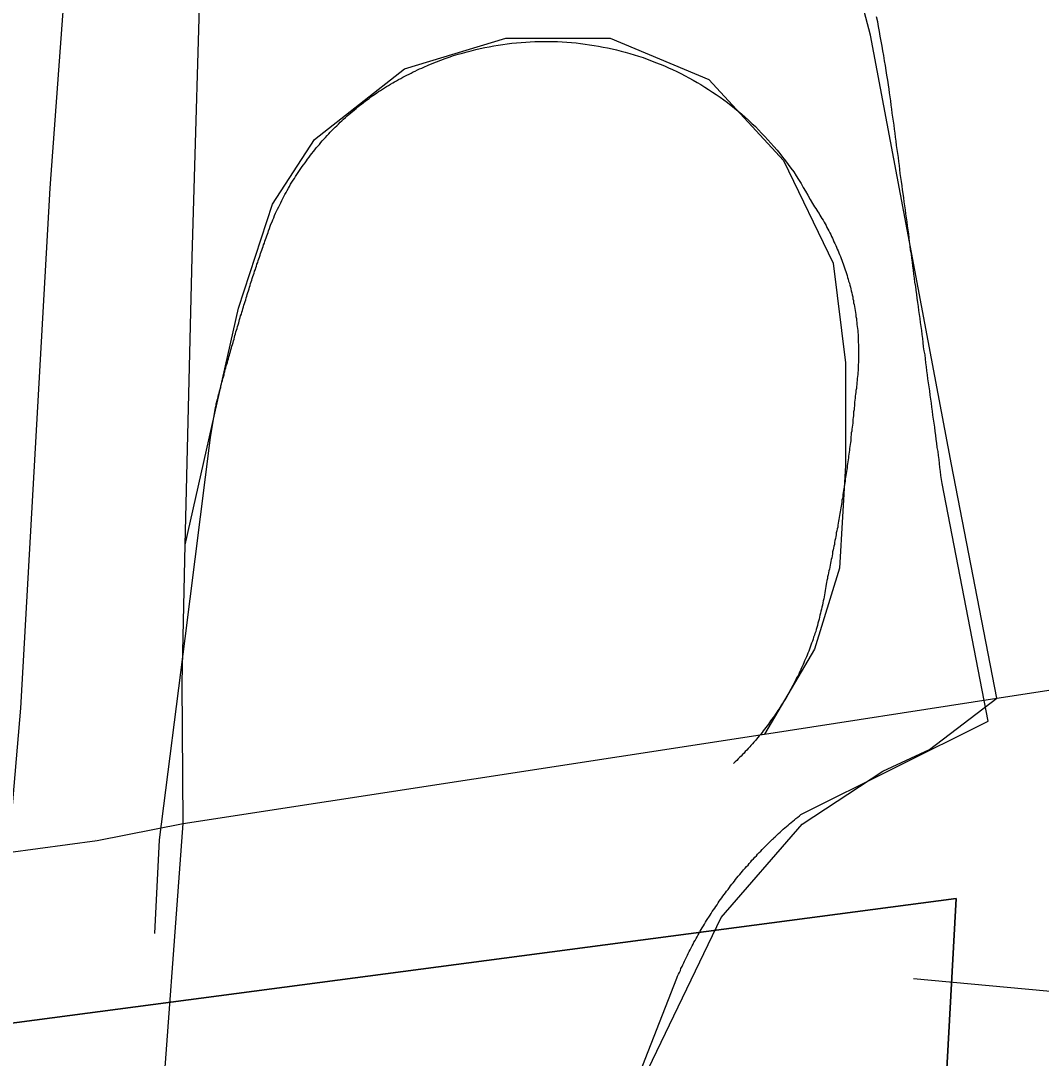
# Model space of a CAD drawing. Extents: x 1268485 to 1426702, y 514839 to 616766.
# Drawn here: x 1347567 to 1348066, y 577042 to 577550 of the extents above; entities that cross this region are included whole.
import ezdxf

# ---------------------------------------------------------------- set-up
doc = ezdxf.new("R2010")
doc.units = 0
for name, color, linetype in [('Old_Level_28', 7, 'Continuous'), ('Old_Level_29', 7, 'Continuous'), ('Old_Level_31', 7, 'Continuous'), ('Old_Level_35', 7, 'Continuous'), ('Old_Level_47', 7, 'Continuous'), ('Old_Level_48', 7, 'Continuous'), ('Old_Level_49', 7, 'Continuous'), ('Old_Level_50', 7, 'Continuous')]:
    doc.layers.add(name, color=color, linetype=linetype)

msp = doc.modelspace()

# ---------------------------------------------------------------- linework, layer by layer
at = {"layer": 'Old_Level_28'}
for points in [[(1347645.224, 578998.767), (1347646.809, 578439.132), (1347614.955, 577928.425), (1347581.109, 577468.508), (1347566.728, 577213.919), (1347560.812, 577143.195)], [(1347647.328, 577293.915), (1347650.791, 577434.646), (1347660.256, 577758.026), (1347714.501, 578440.924), (1347719.514, 578654.438)], [(1347646.34, 577157.406), (1347645.95, 577226.375), (1347647.328, 577293.915)], [(1347572.993, 575845.053), (1347579.82, 576077.326), (1347597.213, 576307.616), (1347634.863, 577000.425), (1347646.34, 577157.406)]]:
    msp.add_lwpolyline(points, dxfattribs=at)
at = {"layer": 'Old_Level_29'}
for p, q in [((1347930.833, 577201.198), (1348044.598, 577218.711)), ((1347646.34, 577157.406), (1347930.833, 577201.198))]:
    msp.add_line(p, q, dxfattribs=at)
for points in [[(1348044.598, 577218.711), (1348589.148, 577302.535), (1349202.464, 577353.016), (1349258.389, 577347.887), (1349600.562, 577348.2), (1349760.532, 577342.778), (1350158.187, 577315.962)], [(1347560.812, 577143.195), (1347604.321, 577149.055), (1347646.34, 577157.406)]]:
    msp.add_lwpolyline(points, dxfattribs=at)
at = {"layer": 'Old_Level_31'}
msp.add_line((1347603.687, 577149.634), (1347603.687, 577149.634), dxfattribs=at)
at = {"layer": 'Old_Level_35'}
for p, q in [((1348040.386, 577207.569), (1348017.83, 577323.834)), ((1347632.537, 577103.608), (1347634.793, 577149.386)), ((1348139.221, 577068.749), (1348003.784, 577081.309))]:
    msp.add_line(p, q, dxfattribs=at)
for points in [[(1347991.584, 577519.043), (1347991.276, 577521.453), (1347990.763, 577523.811), (1347990.353, 577526.169), (1347990.046, 577528.578), (1347989.636, 577530.936), (1347989.225, 577533.397), (1347988.713, 577535.755), (1347988.405, 577538.113), (1347987.995, 577540.523), (1347987.483, 577542.881), (1347987.175, 577545.239), (1347986.662, 577547.648), (1347986.252, 577550.006), (1347985.74, 577552.364)], [(1347764.078, 577527.81), (1347766.231, 577528.681), (1347768.282, 577529.552), (1347770.332, 577530.373), (1347772.485, 577531.193), (1347774.536, 577531.961), (1347776.586, 577532.679), (1347778.739, 577533.397), (1347780.995, 577534.064), (1347783.148, 577534.679), (1347785.301, 577535.242), (1347787.352, 577535.807), (1347789.607, 577536.37), (1347791.76, 577536.883), (1347794.016, 577537.395), (1347796.169, 577537.755), (1347798.424, 577538.165), (1347800.578, 577538.575), (1347802.731, 577538.882), (1347804.986, 577539.19), (1347807.242, 577539.446), (1347809.497, 577539.703), (1347811.753, 577539.856), (1347814.008, 577540.061), (1347816.264, 577540.163), (1347818.417, 577540.266), (1347820.673, 577540.318), (1347822.826, 577540.369), (1347825.081, 577540.369), (1347827.337, 577540.318), (1347829.592, 577540.266), (1347831.848, 577540.113), (1347834.104, 577540.01), (1347836.359, 577539.805), (1347838.615, 577539.651), (1347840.87, 577539.395), (1347843.023, 577539.087), (1347845.279, 577538.728), (1347847.534, 577538.421), (1347849.585, 577538.062), (1347851.841, 577537.6), (1347854.096, 577537.19), (1347856.249, 577536.678), (1347858.505, 577536.165), (1347860.658, 577535.601), (1347862.708, 577535.089), (1347864.964, 577534.422), (1347867.117, 577533.807), (1347869.27, 577533.141), (1347871.423, 577532.423), (1347873.474, 577531.706), (1347875.627, 577530.936), (1347877.575, 577530.116), (1347879.728, 577529.245), (1347881.881, 577528.373), (1347883.829, 577527.502), (1347885.879, 577526.579), (1347888.032, 577525.605), (1347889.98, 577524.631), (1347892.031, 577523.554), (1347893.876, 577522.478), (1347895.927, 577521.453), (1347897.875, 577520.325), (1347899.72, 577519.197), (1347901.668, 577518.018), (1347903.514, 577516.788), (1347905.359, 577515.557), (1347907.205, 577514.327), (1347909.153, 577512.994), (1347910.998, 577511.713), (1347912.741, 577510.38), (1347914.484, 577508.996), (1347916.227, 577507.612), (1347917.97, 577506.177), (1347919.713, 577504.741), (1347921.353, 577503.254), (1347922.994, 577501.768), (1347924.737, 577500.23), (1347926.377, 577498.692), (1347927.915, 577497.052), (1347929.453, 577495.514), (1347930.991, 577493.873), (1347932.529, 577492.233), (1347933.964, 577490.541), (1347935.502, 577488.9), (1347937.04, 577487.107), (1347938.373, 577485.415), (1347939.705, 577483.621), (1347941.141, 577481.878), (1347942.474, 577480.083), (1347943.704, 577478.238), (1347945.139, 577476.444), (1347946.37, 577474.547), (1347947.497, 577472.701), (1347948.728, 577470.753), (1347949.855, 577468.857), (1347950.983, 577466.96), (1347952.111, 577465.012), (1347953.239, 577463.013), (1347954.264, 577461.065)], [(1347688.106, 577447.685), (1347688.619, 577448.762), (1347689.029, 577449.838), (1347689.337, 577450.863), (1347689.849, 577451.94), (1347690.26, 577453.016), (1347690.772, 577454.042), (1347691.08, 577455.119), (1347691.592, 577456.195), (1347692.105, 577457.169), (1347692.618, 577458.245), (1347693.13, 577459.322), (1347693.643, 577460.296), (1347694.155, 577461.321), (1347694.668, 577462.398), (1347695.078, 577463.371), (1347695.591, 577464.397), (1347696.206, 577465.422), (1347696.719, 577466.447), (1347697.334, 577467.422), (1347697.846, 577468.447), (1347698.462, 577469.37), (1347698.974, 577470.395), (1347699.589, 577471.369), (1347700.205, 577472.394), (1347700.922, 577473.317), (1347701.332, 577474.291), (1347702.05, 577475.265), (1347702.665, 577476.187), (1347703.383, 577477.213), (1347703.998, 577478.135), (1347704.613, 577479.058), (1347705.228, 577479.981), (1347706.049, 577480.955), (1347706.664, 577481.878), (1347707.279, 577482.749), (1347707.997, 577483.672), (1347708.612, 577484.646), (1347709.329, 577485.517), (1347710.15, 577486.44), (1347710.867, 577487.312), (1347711.482, 577488.183), (1347712.2, 577489.055), (1347713.02, 577489.926), (1347713.738, 577490.798), (1347714.456, 577491.669), (1347715.276, 577492.489), (1347715.994, 577493.361), (1347716.916, 577494.232), (1347717.634, 577495.052), (1347718.352, 577495.872), (1347719.172, 577496.744), (1347719.992, 577497.564), (1347720.71, 577498.385), (1347721.632, 577499.102), (1347722.35, 577499.922), (1347723.273, 577500.743), (1347724.093, 577501.511), (1347724.913, 577502.331), (1347725.734, 577503.049), (1347726.656, 577503.869), (1347727.476, 577504.639), (1347728.399, 577505.356), (1347729.219, 577506.125), (1347730.142, 577506.792), (1347730.962, 577507.56), (1347731.885, 577508.33), (1347732.705, 577508.996), (1347733.628, 577509.713), (1347734.653, 577510.431), (1347735.473, 577511.149), (1347736.396, 577511.815), (1347737.421, 577512.431), (1347738.242, 577513.148), (1347739.267, 577513.814), (1347740.087, 577514.429), (1347741.112, 577515.147), (1347742.035, 577515.762), (1347742.958, 577516.377), (1347743.983, 577516.993), (1347744.906, 577517.608), (1347745.829, 577518.275), (1347746.854, 577518.838), (1347747.879, 577519.453), (1347748.904, 577520.018), (1347749.827, 577520.581), (1347750.852, 577521.145), (1347751.775, 577521.709), (1347752.903, 577522.273), (1347753.826, 577522.837), (1347754.851, 577523.298), (1347755.876, 577523.862), (1347756.901, 577524.374), (1347757.927, 577524.887), (1347758.849, 577525.4), (1347759.977, 577525.862), (1347761.002, 577526.374), (1347762.028, 577526.887), (1347763.156, 577527.297), (1347764.078, 577527.81)], [(1348017.83, 577323.834), (1348017.523, 577325.833), (1348017.215, 577327.73), (1348017.01, 577329.729), (1348016.702, 577331.728), (1348016.497, 577333.676), (1348016.292, 577335.676), (1348015.985, 577337.624), (1348015.78, 577339.623), (1348015.37, 577341.571), (1348015.165, 577343.57), (1348014.857, 577345.518), (1348014.652, 577347.517), (1348014.344, 577349.414), (1348014.139, 577351.413), (1348013.832, 577353.464), (1348013.627, 577355.361), (1348013.217, 577357.36), (1348013.011, 577359.308), (1348012.704, 577361.307), (1348012.499, 577363.255), (1348012.294, 577365.254), (1348011.986, 577367.202), (1348011.781, 577369.202), (1348011.474, 577371.201), (1348011.166, 577373.149), (1348010.858, 577375.148), (1348010.653, 577377.045), (1348010.346, 577379.044), (1348010.141, 577380.992), (1348009.833, 577382.991), (1348009.628, 577384.939), (1348009.423, 577386.939), (1348009.013, 577388.887), (1348008.705, 577390.886), (1348008.5, 577392.885), (1348008.295, 577394.833), (1348007.988, 577396.832), (1348007.783, 577398.729), (1348007.475, 577400.728), (1348007.27, 577402.676), (1348006.962, 577404.676), (1348006.655, 577406.624), (1348006.347, 577408.623), (1348006.142, 577410.622), (1348005.835, 577412.57), (1348005.63, 577414.569), (1348005.425, 577416.517), (1348005.117, 577418.517), (1348004.912, 577420.413), (1348004.502, 577422.464), (1348004.297, 577424.361), (1348003.989, 577426.36), (1348003.784, 577428.308), (1348003.477, 577430.307), (1348003.272, 577432.306), (1348002.964, 577434.254), (1348002.759, 577436.254), (1348002.349, 577438.202), (1348002.144, 577440.201), (1348001.836, 577442.149), (1348001.631, 577444.148), (1348001.426, 577446.045), (1348001.118, 577448.044), (1348000.913, 577450.043), (1348000.606, 577451.991), (1348000.401, 577453.991), (1347999.991, 577455.939), (1347999.786, 577457.938), (1347999.478, 577459.886), (1347999.273, 577461.885), (1347998.965, 577463.833), (1347998.76, 577465.832), (1347998.453, 577467.729), (1347998.248, 577469.728), (1347997.838, 577471.728), (1347997.633, 577473.676), (1347997.325, 577475.675), (1347997.12, 577477.623), (1347996.915, 577479.622), (1347996.607, 577481.57), (1347996.402, 577483.569), (1347996.095, 577485.517), (1347995.787, 577487.517), (1347995.48, 577489.413), (1347995.274, 577491.464), (1347994.967, 577493.463), (1347994.762, 577495.36), (1347994.454, 577497.359), (1347994.249, 577499.307), (1347994.044, 577501.306), (1347993.737, 577503.254), (1347993.326, 577505.254), (1347993.121, 577507.202), (1347992.916, 577509.201), (1347992.609, 577511.2), (1347992.404, 577513.148), (1347992.096, 577515.147), (1347991.891, 577517.044), (1347991.584, 577519.043)], [(1347954.264, 577461.065), (1347954.879, 577460.245), (1347955.392, 577459.373), (1347955.904, 577458.553), (1347956.52, 577457.733), (1347957.032, 577456.964), (1347957.545, 577456.144), (1347957.955, 577455.272), (1347958.468, 577454.452), (1347958.98, 577453.581), (1347959.493, 577452.76), (1347960.006, 577451.889), (1347960.518, 577451.018), (1347961.031, 577450.197), (1347961.338, 577449.325), (1347961.851, 577448.454), (1347962.364, 577447.582), (1347962.774, 577446.711), (1347963.286, 577445.789), (1347963.594, 577444.917), (1347964.107, 577444.046), (1347964.517, 577443.174), (1347964.824, 577442.251), (1347965.337, 577441.38), (1347965.747, 577440.508), (1347966.157, 577439.585), (1347966.465, 577438.663), (1347966.875, 577437.74), (1347967.285, 577436.869), (1347967.592, 577435.946), (1347968.003, 577435.074), (1347968.413, 577434.101), (1347968.72, 577433.178), (1347969.028, 577432.306), (1347969.335, 577431.383), (1347969.745, 577430.461), (1347969.951, 577429.487), (1347970.361, 577428.564), (1347970.668, 577427.642), (1347970.976, 577426.667), (1347971.283, 577425.744), (1347971.488, 577424.822), (1347971.796, 577423.899), (1347972.001, 577422.925), (1347972.411, 577422.003), (1347972.616, 577421.08), (1347972.924, 577420.105), (1347973.129, 577419.183), (1347973.231, 577418.209), (1347973.539, 577417.235), (1347973.744, 577416.312), (1347974.052, 577415.338), (1347974.154, 577414.364), (1347974.359, 577413.441), (1347974.462, 577412.416), (1347974.769, 577411.493), (1347974.872, 577410.52), (1347975.077, 577409.545), (1347975.282, 577408.572), (1347975.384, 577407.649), (1347975.487, 577406.624), (1347975.589, 577405.701), (1347975.795, 577404.676), (1347975.897, 577403.753), (1347976, 577402.728), (1347976.102, 577401.753), (1347976.205, 577400.831), (1347976.41, 577399.805), (1347976.512, 577398.832), (1347976.512, 577397.857), (1347976.615, 577396.884), (1347976.615, 577395.859), (1347976.717, 577394.936), (1347976.717, 577393.961), (1347976.717, 577392.936), (1347976.922, 577392.013), (1347976.922, 577390.988), (1347976.922, 577390.015), (1347976.922, 577389.04), (1347976.922, 577388.067), (1347976.922, 577387.041), (1347976.922, 577386.067), (1347976.922, 577385.144), (1347976.922, 577384.119), (1347976.922, 577383.145), (1347976.717, 577382.171), (1347976.717, 577381.197), (1347976.615, 577380.172), (1347976.615, 577379.249), (1347976.512, 577378.275), (1347976.512, 577377.25), (1347976.41, 577376.327), (1347976.205, 577375.302), (1347976.205, 577374.328), (1347976.102, 577373.354), (1347976, 577372.38), (1347975.897, 577371.457), (1347975.795, 577370.432), (1347975.589, 577369.458), (1347975.487, 577368.484)], [(1347662.27, 577361.102), (1347662.475, 577362.025), (1347662.577, 577362.896), (1347662.885, 577363.819), (1347663.09, 577364.691), (1347663.398, 577365.562), (1347663.5, 577366.434), (1347663.705, 577367.305), (1347664.013, 577368.176), (1347664.218, 577369.15), (1347664.525, 577370.022), (1347664.731, 577370.893), (1347664.833, 577371.765), (1347665.141, 577372.636), (1347665.346, 577373.508), (1347665.653, 577374.379), (1347665.858, 577375.251), (1347666.166, 577376.174), (1347666.371, 577377.045), (1347666.473, 577377.916), (1347666.781, 577378.788), (1347666.986, 577379.71), (1347667.294, 577380.582), (1347667.499, 577381.453), (1347667.704, 577382.325), (1347668.011, 577383.196), (1347668.216, 577384.068), (1347668.524, 577384.991), (1347668.729, 577385.862), (1347669.037, 577386.734), (1347669.242, 577387.605), (1347669.549, 577388.477), (1347669.754, 577389.399), (1347669.959, 577390.27), (1347670.267, 577391.142), (1347670.472, 577392.013), (1347670.78, 577392.885), (1347670.985, 577393.756), (1347671.292, 577394.628), (1347671.497, 577395.499), (1347671.702, 577396.371), (1347672.01, 577397.242), (1347672.215, 577398.114), (1347672.523, 577398.985), (1347672.728, 577399.857), (1347673.035, 577400.728), (1347673.24, 577401.651), (1347673.548, 577402.523), (1347673.753, 577403.394), (1347673.958, 577404.266), (1347674.265, 577405.137), (1347674.47, 577406.009), (1347674.881, 577406.88), (1347675.086, 577407.752), (1347675.393, 577408.623), (1347675.598, 577409.494), (1347675.906, 577410.366), (1347676.111, 577411.237), (1347676.418, 577412.108), (1347676.726, 577412.98), (1347677.034, 577413.851), (1347677.239, 577414.774), (1347677.546, 577415.646), (1347677.751, 577416.517), (1347677.956, 577417.389), (1347678.366, 577418.26), (1347678.674, 577419.132), (1347678.879, 577420.003), (1347679.084, 577420.875), (1347679.392, 577421.746), (1347679.699, 577422.566), (1347680.007, 577423.438), (1347680.212, 577424.309), (1347680.52, 577425.181), (1347680.827, 577426.052), (1347681.135, 577426.924), (1347681.34, 577427.795), (1347681.75, 577428.667), (1347681.955, 577429.538), (1347682.262, 577430.358), (1347682.468, 577431.23), (1347682.878, 577432.101), (1347683.083, 577433.024), (1347683.39, 577433.896), (1347683.8, 577434.767), (1347684.005, 577435.639), (1347684.21, 577436.459), (1347684.621, 577437.33), (1347684.826, 577438.202), (1347685.133, 577439.073), (1347685.543, 577439.945), (1347685.748, 577440.816), (1347686.158, 577441.636), (1347686.364, 577442.508), (1347686.671, 577443.379), (1347686.979, 577444.251), (1347687.286, 577445.122), (1347687.594, 577445.942), (1347687.901, 577446.814), (1347688.106, 577447.685)], [(1347975.487, 577368.484), (1347975.384, 577367.561), (1347975.282, 577366.639), (1347975.282, 577365.613), (1347975.077, 577364.691), (1347974.974, 577363.768), (1347974.872, 577362.793), (1347974.872, 577361.871), (1347974.769, 577360.948), (1347974.667, 577360.025), (1347974.462, 577359), (1347974.462, 577358.077), (1347974.359, 577357.104), (1347974.257, 577356.181), (1347974.154, 577355.258), (1347974.052, 577354.335), (1347974.052, 577353.361), (1347973.847, 577352.438), (1347973.744, 577351.413), (1347973.641, 577350.49), (1347973.539, 577349.568), (1347973.334, 577348.645), (1347973.231, 577347.671), (1347973.129, 577346.749), (1347973.129, 577345.826), (1347973.026, 577344.851), (1347972.924, 577343.929), (1347972.719, 577342.955), (1347972.616, 577341.981), (1347972.514, 577341.058), (1347972.411, 577340.135), (1347972.206, 577339.212), (1347972.104, 577338.239), (1347972.001, 577337.316), (1347971.899, 577336.393), (1347971.796, 577335.419), (1347971.591, 577334.496), (1347971.488, 577333.574), (1347971.386, 577332.651), (1347971.283, 577331.626), (1347971.078, 577330.703), (1347970.976, 577329.729), (1347970.873, 577328.806), (1347970.668, 577327.884), (1347970.463, 577326.961), (1347970.361, 577325.987), (1347970.258, 577325.064), (1347970.156, 577324.141), (1347969.951, 577323.168), (1347969.848, 577322.245), (1347969.745, 577321.322), (1347969.54, 577320.399), (1347969.335, 577319.425), (1347969.233, 577318.502), (1347969.13, 577317.579), (1347969.028, 577316.606), (1347968.72, 577315.683), (1347968.618, 577314.76), (1347968.515, 577313.838), (1347968.413, 577312.863), (1347968.208, 577311.941), (1347968.003, 577311.018), (1347967.9, 577310.044), (1347967.798, 577309.121), (1347967.49, 577308.199), (1347967.387, 577307.276), (1347967.285, 577306.302), (1347967.08, 577305.379), (1347966.875, 577304.456), (1347966.772, 577303.483), (1347966.67, 577302.56), (1347966.362, 577301.637), (1347966.26, 577300.663), (1347965.952, 577299.74), (1347965.85, 577298.817), (1347965.747, 577297.894), (1347965.542, 577296.921), (1347965.337, 577295.998), (1347965.132, 577295.075), (1347965.029, 577294.101), (1347964.824, 577293.178), (1347964.619, 577292.256), (1347964.517, 577291.333), (1347964.209, 577290.359), (1347964.107, 577289.436), (1347963.902, 577288.514), (1347963.799, 577287.539), (1347963.491, 577286.668), (1347963.389, 577285.746), (1347963.081, 577284.823), (1347962.979, 577283.9), (1347962.774, 577282.926), (1347962.671, 577282.003), (1347962.364, 577281.08), (1347962.159, 577280.107), (1347961.954, 577279.184), (1347961.748, 577278.261), (1347961.646, 577277.389), (1347961.338, 577276.416), (1347961.236, 577275.493)], [(1347634.793, 577149.386), (1347647.301, 577247.913), (1347659.707, 577346.492), (1347662.27, 577361.102)], [(1347961.236, 577275.493), (1347961.031, 577274.519), (1347960.826, 577273.442), (1347960.723, 577272.417), (1347960.621, 577271.443), (1347960.416, 577270.417), (1347960.211, 577269.444), (1347960.006, 577268.419), (1347959.903, 577267.393), (1347959.595, 577266.368), (1347959.39, 577265.394), (1347959.288, 577264.368), (1347958.98, 577263.395), (1347958.775, 577262.37), (1347958.468, 577261.395), (1347958.263, 577260.37), (1347957.955, 577259.396), (1347957.75, 577258.371), (1347957.545, 577257.448), (1347957.237, 577256.423), (1347957.032, 577255.449), (1347956.725, 577254.423), (1347956.417, 577253.45), (1347956.11, 577252.475), (1347955.904, 577251.502), (1347955.494, 577250.477), (1347955.289, 577249.554), (1347954.879, 577248.579), (1347954.674, 577247.606), (1347954.264, 577246.631), (1347953.854, 577245.709), (1347953.546, 577244.683), (1347953.239, 577243.761), (1347952.829, 577242.735), (1347952.521, 577241.813), (1347952.111, 577240.89), (1347951.701, 577239.865), (1347951.393, 577238.942), (1347950.881, 577238.019), (1347950.471, 577237.046), (1347950.163, 577236.123), (1347949.753, 577235.2), (1347949.24, 577234.226), (1347948.83, 577233.303), (1347948.523, 577232.38), (1347948.01, 577231.458), (1347947.6, 577230.484), (1347947.087, 577229.612), (1347946.575, 577228.689), (1347946.267, 577227.767), (1347945.754, 577226.896), (1347945.242, 577225.921), (1347944.729, 577225.05), (1347944.217, 577224.127), (1347943.704, 577223.255), (1347943.294, 577222.384), (1347942.781, 577221.462), (1347942.269, 577220.539), (1347941.756, 577219.667), (1347941.243, 577218.796), (1347940.731, 577217.924), (1347940.218, 577217.053), (1347939.603, 577216.181), (1347939.09, 577215.31), (1347938.475, 577214.438), (1347937.962, 577213.567), (1347937.347, 577212.695), (1347936.835, 577211.875), (1347936.219, 577211.004), (1347935.707, 577210.184), (1347935.092, 577209.312), (1347934.477, 577208.492), (1347933.861, 577207.672), (1347933.349, 577206.8), (1347932.734, 577205.98), (1347932.118, 577205.211), (1347931.503, 577204.391), (1347930.888, 577203.57), (1347930.273, 577202.75), (1347929.658, 577201.93), (1347929.043, 577201.11), (1347928.222, 577200.392), (1347927.607, 577199.572), (1347926.992, 577198.752), (1347926.377, 577197.983), (1347925.659, 577197.163), (1347925.044, 577196.445), (1347924.224, 577195.676), (1347923.609, 577194.958), (1347922.891, 577194.138), (1347922.276, 577193.37), (1347921.456, 577192.6), (1347920.841, 577191.883), (1347920.123, 577191.165), (1347919.405, 577190.447), (1347918.585, 577189.679), (1347917.97, 577189.012), (1347917.252, 577188.243), (1347916.534, 577187.576), (1347915.714, 577186.808)], [(1347935.297, 577150.104), (1347935.502, 577150.359), (1347936.219, 577151.077), (1347937.04, 577151.795), (1347937.757, 577152.513), (1347938.475, 577153.179), (1347939.295, 577153.897), (1347940.013, 577154.563), (1347940.833, 577155.23), (1347941.653, 577155.948), (1347942.371, 577156.563), (1347943.089, 577157.229), (1347943.909, 577157.946), (1347944.729, 577158.562), (1347945.549, 577159.228), (1347946.267, 577159.894), (1347947.087, 577160.561), (1347947.907, 577161.176), (1347948.625, 577161.792), (1348040.386, 577207.569)], [(1347807.037, 576874.514), (1347888.032, 577081.667), (1347888.34, 577082.641), (1347888.75, 577083.564), (1347889.263, 577084.487), (1347889.673, 577085.46), (1347889.98, 577086.383), (1347890.493, 577087.306), (1347890.903, 577088.229), (1347891.416, 577089.203), (1347891.723, 577090.074), (1347892.236, 577090.997), (1347892.646, 577091.92), (1347893.159, 577092.894), (1347893.466, 577093.817), (1347893.979, 577094.688), (1347894.491, 577095.611), (1347895.004, 577096.482), (1347895.414, 577097.456), (1347895.927, 577098.379), (1347896.337, 577099.251), (1347896.849, 577100.122), (1347897.362, 577101.044), (1347897.875, 577101.916), (1347898.387, 577102.89), (1347898.9, 577103.762), (1347899.413, 577104.633), (1347899.925, 577105.505), (1347900.335, 577106.376), (1347900.951, 577107.248), (1347901.463, 577108.17), (1347901.976, 577109.041), (1347902.488, 577109.913), (1347903.104, 577110.836), (1347903.616, 577111.605), (1347904.231, 577112.477), (1347904.744, 577113.399), (1347905.257, 577114.27), (1347905.872, 577115.142), (1347906.487, 577115.962), (1347907, 577116.833), (1347907.615, 577117.603), (1347908.127, 577118.526), (1347908.743, 577119.294), (1347909.358, 577120.166), (1347909.973, 577120.986), (1347910.485, 577121.857), (1347911.101, 577122.677), (1347911.716, 577123.498), (1347912.331, 577124.318), (1347913.049, 577125.138), (1347913.664, 577126.01), (1347914.279, 577126.83), (1347914.894, 577127.65), (1347915.509, 577128.419), (1347916.124, 577129.188), (1347916.74, 577130.008), (1347917.355, 577130.829), (1347917.97, 577131.649), (1347918.79, 577132.367), (1347919.405, 577133.187), (1347920.02, 577134.007), (1347920.636, 577134.776), (1347921.353, 577135.545), (1347921.968, 577136.313), (1347922.789, 577137.083), (1347923.404, 577137.851), (1347924.121, 577138.621), (1347924.737, 577139.389), (1347925.454, 577140.107), (1347926.172, 577140.876), (1347926.89, 577141.645), (1347927.505, 577142.362), (1347928.222, 577143.132), (1347929.043, 577143.9), (1347929.658, 577144.618), (1347930.375, 577145.387), (1347931.093, 577146.053), (1347931.913, 577146.823), (1347932.631, 577147.54), (1347933.246, 577148.258), (1347933.964, 577148.924), (1347934.784, 577149.693), (1347935.297, 577150.104)]]:
    msp.add_lwpolyline(points, dxfattribs=at)
at = {"layer": 'Old_Level_47'}
for points in [[(1348044.598, 577218.711), (1348022.334, 577333.213), (1347982.751, 577543.446), (1347952.301, 577659.226), (1347926.42, 577741.491), (1347891.404, 577828.326), (1347816.805, 577991.649), (1347768.087, 578119.616), (1347749.817, 578211.022), (1347730.025, 578325.278), (1347722.413, 578406.02), (1347719.514, 578654.438)], [(1347647.328, 577293.915), (1347673.497, 577409.7), (1347690.024, 577460.699), (1347710.684, 577492.402), (1347754.758, 577526.861), (1347804.341, 577542.024), (1347855.302, 577542.024), (1347903.584, 577521.636), (1347940.123, 577482.026), (1347964.481, 577431.753), (1347970.571, 577383.004), (1347970.571, 577332.731), (1347967.527, 577282.458), (1347955.347, 577242.849), (1347930.833, 577201.198)], [(1347572.993, 575845.053), (1347615.842, 576197.781), (1347632.589, 576336.413), (1347663.038, 576487.699), (1347698.054, 576614.143), (1347755.907, 576757.345), (1347821.371, 576927.968), (1347909.673, 577111.397), (1347949.257, 577157.1), (1347988.84, 577182.998), (1348011.677, 577193.662), (1348044.598, 577218.711)]]:
    msp.add_lwpolyline(points, dxfattribs=at)
at = {"layer": 'Old_Level_48'}
msp.add_lwpolyline([(1346503.169, 576920.855), (1346656.566, 576940.051), (1348024.577, 577120.646), (1347891.01, 574680.51), (1349447.584, 573599.715)], dxfattribs=at)
at = {"layer": 'Old_Level_49'}
msp.add_lwpolyline([(1349060.15, 574069.727), (1347891.01, 574680.51), (1348024.577, 577120.646), (1346656.566, 576940.051), (1346475.276, 576931.375)], dxfattribs=at)
at = {"layer": 'Old_Level_50'}
msp.add_line((1347603.687, 577149.634), (1347603.687, 577149.634), dxfattribs=at)

doc.saveas('drawing.dxf')
